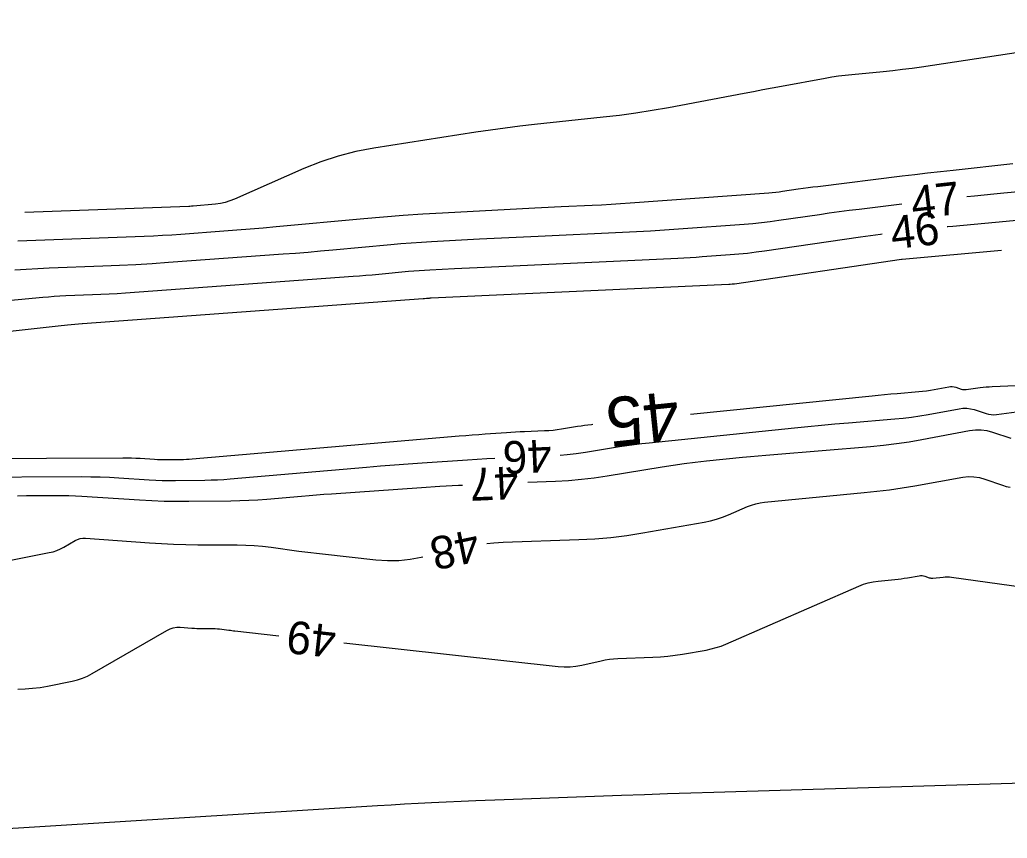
# Model space of a CAD drawing. Extents: x 2384780 to 2405861, y 547869 to 573706.
# Drawn here: x 2396035.6 to 2396095.9, y 552588.5 to 552638.5 of the extents above; entities that cross this region are included whole.
import ezdxf

# ---------------------------------------------------------------- set-up
doc = ezdxf.new("R2010")
doc.units = 0
doc.layers.add('Old_Level_60', color=7, linetype='Continuous')
doc.layers.add('Old_Level_61', color=7, linetype='Continuous')

msp = doc.modelspace()

# ---------------------------------------------------------------- linework, layer by layer
at = {"layer": 'Old_Level_60'}
for points in [[(2396109.77125, 552638.50925), (2396090.693, 552635.6175), (2396090.1085, 552635.533), (2396089.52275, 552635.45725), (2396088.93625, 552635.3895), (2396088.34875, 552635.3305), (2396086.42775, 552635.15075), (2396086.01675, 552635.10775), (2396085.607, 552635.05525), (2396085.1985, 552634.99375), (2396084.79125, 552634.923), (2396082.13225, 552634.42925), (2396081.5625, 552634.3235), (2396080.99275, 552634.217), (2396080.42325, 552634.1105), (2396079.8535, 552634.0035), (2396075.217, 552633.13075), (2396074.222, 552632.954), (2396073.224, 552632.797), (2396072.223, 552632.66), (2396071.21925, 552632.543), (2396067.02125, 552632.0965), (2396066.1225, 552631.9955), (2396065.225, 552631.88375), (2396064.329, 552631.761), (2396063.4345, 552631.6275), (2396057.204, 552630.659), (2396056.10425, 552630.4515), (2396055.025, 552630.174), (2396053.9665, 552629.82625), (2396052.92825, 552629.4085), (2396048.6905, 552627.542), (2396048.40775, 552627.43075), (2396048.11875, 552627.343), (2396047.82375, 552627.279), (2396047.52225, 552627.23875), (2396046.15425, 552627.11125), (2396046.12825, 552627.10875), (2396046.102, 552627.1065), (2396046.07575, 552627.1045), (2396046.0495, 552627.1025), (2396045.964, 552627.09625), (2396045.94575, 552627.095), (2396045.92725, 552627.09375), (2396045.909, 552627.093), (2396045.8905, 552627.09225), (2396035.86375, 552626.71825)], [(2396096.27875, 552629.68875), (2396092.6255, 552629.2975), (2396091.84275, 552629.212), (2396091.0605, 552629.1235), (2396090.2785, 552629.03175), (2396089.497, 552628.937), (2396084.342, 552628.30175), (2396084.045, 552628.26425), (2396083.74825, 552628.22525), (2396083.4515, 552628.1845), (2396083.155, 552628.142), (2396082.18725, 552628.001), (2396081.97975, 552627.97275), (2396081.77175, 552627.948), (2396081.56325, 552627.927), (2396081.3545, 552627.91), (2396072.86675, 552627.289), (2396072.28875, 552627.2485), (2396071.71075, 552627.21225), (2396071.13225, 552627.1795), (2396070.55375, 552627.15075), (2396068.66325, 552627.0635), (2396068.25825, 552627.0445), (2396067.85325, 552627.02475), (2396067.44825, 552627.0045), (2396067.04325, 552626.98375), (2396061.41025, 552626.69025), (2396060.20375, 552626.62125), (2396058.998, 552626.53975), (2396057.79325, 552626.446), (2396056.5895, 552626.33975), (2396051.2445, 552625.841), (2396050.443, 552625.76825), (2396049.6415, 552625.6995), (2396048.83925, 552625.635), (2396048.037, 552625.57425), (2396045.41525, 552625.383), (2396044.85325, 552625.3445), (2396044.291, 552625.311), (2396043.7285, 552625.2825), (2396043.16575, 552625.259), (2396035.4335, 552624.97075)], [(2396101.6555, 552628.45875), (2396095.7145, 552627.90475), (2396095.11625, 552627.848), (2396094.51825, 552627.789), (2396093.9205, 552627.72825), (2396093.4615, 552627.67975)], [(2396089.48625, 552627.23725), (2396086.869, 552626.91475), (2396086.26275, 552626.83825), (2396085.657, 552626.7585), (2396085.05175, 552626.6755), (2396084.44675, 552626.589), (2396081.9715, 552626.228), (2396081.4405, 552626.1555), (2396080.9085, 552626.0925), (2396080.3755, 552626.03925), (2396079.84125, 552625.99525), (2396075.839, 552625.7025), (2396074.981, 552625.6425), (2396074.123, 552625.5885), (2396073.2645, 552625.54), (2396072.4055, 552625.4975), (2396067.2445, 552625.25875), (2396066.349, 552625.21675), (2396065.45375, 552625.17325), (2396064.55825, 552625.12875), (2396063.663, 552625.08275), (2396060.73875, 552624.93025), (2396060.11225, 552624.89425), (2396059.48625, 552624.852), (2396058.861, 552624.8035), (2396058.23575, 552624.74825), (2396054.69825, 552624.41825), (2396053.94, 552624.34925), (2396053.1815, 552624.28425), (2396052.42275, 552624.22325), (2396051.6635, 552624.166), (2396044.66125, 552623.655), (2396043.6585, 552623.58625), (2396042.655, 552623.5265), (2396041.651, 552623.47575), (2396040.64675, 552623.43375), (2396037.36475, 552623.3115), (2396036.66175, 552623.28), (2396035.9595, 552623.23875), (2396035.258, 552623.187)], [(2396105.2045, 552627.04775), (2396092.605, 552625.873), (2396092.30525, 552625.8445), (2396092.255, 552625.83975)], [(2396088.2805, 552625.39025), (2396088.17225, 552625.377), (2396087.8685, 552625.33875), (2396087.565, 552625.29875), (2396087.2615, 552625.257), (2396086.9585, 552625.21375), (2396081.09425, 552624.35875), (2396080.57075, 552624.28725), (2396080.0465, 552624.22525), (2396079.52125, 552624.1725), (2396078.99475, 552624.12925), (2396077.27375, 552624.00325), (2396076.90475, 552623.9775), (2396076.53575, 552623.95425), (2396076.1665, 552623.9335), (2396075.79725, 552623.91525), (2396063.978, 552623.36875), (2396063.516, 552623.347), (2396063.054, 552623.3245), (2396062.592, 552623.3015), (2396062.13025, 552623.27775), (2396060.62125, 552623.199), (2396060.298, 552623.1805), (2396059.975, 552623.15875), (2396059.65225, 552623.13375), (2396059.32975, 552623.10525), (2396057.5045, 552622.935), (2396057.11325, 552622.8995), (2396056.722, 552622.86575), (2396056.3305, 552622.83425), (2396055.93875, 552622.80475), (2396042.02525, 552621.7895), (2396041.52275, 552621.75525), (2396041.01975, 552621.72525), (2396040.51675, 552621.69975), (2396040.01325, 552621.67875), (2396038.36875, 552621.6175), (2396038.0165, 552621.60175), (2396037.6645, 552621.581), (2396037.313, 552621.555), (2396036.96175, 552621.524), (2396027.0555, 552620.57875)], [(2396068.59075, 552611.8805), (2396069.02925, 552611.91825), (2396069.58325, 552611.983), (2396070.1355, 552612.0645), (2396072.23075, 552612.406), (2396072.68025, 552612.47575), (2396073.1305, 552612.539), (2396073.58175, 552612.5955), (2396074.03375, 552612.64525), (2396082.9165, 552613.55675), (2396083.74175, 552613.6395), (2396084.56725, 552613.718), (2396085.393, 552613.79275), (2396086.21925, 552613.86325), (2396089.048, 552614.09825), (2396089.561, 552614.14725), (2396090.07225, 552614.20925), (2396090.58175, 552614.284), (2396091.08975, 552614.37175), (2396092.99325, 552614.725), (2396093.2235, 552614.7535), (2396093.45175, 552614.75325), (2396093.67825, 552614.724), (2396093.903, 552614.66575), (2396094.6335, 552614.42875), (2396094.791, 552614.387), (2396094.95, 552614.3635), (2396095.11075, 552614.358), (2396095.273, 552614.37075), (2396097.10375, 552614.6155)], [(2396066.61225, 552610.231), (2396068.31975, 552610.30025), (2396069.10875, 552610.34425), (2396069.8955, 552610.41175), (2396070.67975, 552610.5035), (2396071.46175, 552610.61875), (2396074.83025, 552611.168), (2396075.50425, 552611.27275), (2396076.1795, 552611.3675), (2396076.85625, 552611.452), (2396077.53425, 552611.52675), (2396079.7515, 552611.75425), (2396080.2265, 552611.80175), (2396080.702, 552611.847), (2396081.1775, 552611.89), (2396081.6535, 552611.93075), (2396087.57725, 552612.42275), (2396088.3645, 552612.498), (2396089.149, 552612.593), (2396089.93075, 552612.708), (2396090.71, 552612.8425), (2396093.6305, 552613.3845), (2396093.98375, 552613.42825), (2396094.334, 552613.4275), (2396094.6815, 552613.38275), (2396095.02625, 552613.2935), (2396096.147, 552612.92975)], [(2396032.00675, 552610.5335), (2396039.3375, 552610.5705), (2396039.90775, 552610.56825), (2396040.478, 552610.55625), (2396041.04775, 552610.534), (2396041.6175, 552610.502), (2396043.4775, 552610.38075), (2396043.87625, 552610.35875), (2396044.275, 552610.34425), (2396044.674, 552610.33725), (2396045.0735, 552610.338), (2396046.8795, 552610.3585), (2396047.26625, 552610.3665), (2396047.65275, 552610.38175), (2396048.039, 552610.404), (2396048.42475, 552610.43375), (2396056.76525, 552611.151), (2396057.61325, 552611.222), (2396058.4615, 552611.2895), (2396059.31, 552611.35325), (2396060.15875, 552611.4135), (2396062.932, 552611.604), (2396063.5265, 552611.64275), (2396064.121, 552611.6775), (2396064.59475, 552611.7015)], [(2396064.116, 552606.474), (2396064.53325, 552606.51825), (2396065.121, 552606.55325), (2396069.73675, 552606.7205), (2396070.71825, 552606.77275), (2396071.6965, 552606.85825), (2396072.671, 552606.977), (2396073.64225, 552607.12925), (2396077.3985, 552607.78275), (2396077.779, 552607.86075), (2396078.153, 552607.961), (2396078.52, 552608.0835), (2396078.8805, 552608.22825), (2396080.04725, 552608.73725), (2396080.29975, 552608.836), (2396080.558, 552608.914), (2396080.82125, 552608.97125), (2396081.09025, 552609.00775), (2396087.17375, 552609.5915), (2396087.9555, 552609.6745), (2396088.73525, 552609.77275), (2396089.513, 552609.88675), (2396090.2885, 552610.016), (2396093.2135, 552610.53375), (2396093.55625, 552610.5725), (2396093.895, 552610.56675), (2396094.23025, 552610.5165), (2396094.562, 552610.42175), (2396095.63875, 552610.03925), (2396095.87125, 552609.971), (2396096.10675, 552609.92975)], [(2396054.6145, 552609.52625), (2396060.11875, 552609.9045), (2396061.24625, 552609.978), (2396062.37425, 552610.0435), (2396062.61625, 552610.056)], [(2396035.412, 552609.39675), (2396035.96775, 552609.4145), (2396037.78875, 552609.4235), (2396038.17875, 552609.42225), (2396038.56875, 552609.41375), (2396038.9585, 552609.39875), (2396039.348, 552609.37675), (2396042.8745, 552609.147), (2396043.6305, 552609.10525), (2396044.38675, 552609.0775), (2396045.14325, 552609.0645), (2396045.9005, 552609.066), (2396048.4645, 552609.095), (2396049.01375, 552609.1065), (2396049.5625, 552609.128), (2396050.11075, 552609.15975), (2396050.6585, 552609.20175), (2396052.788, 552609.385), (2396053.2445, 552609.42325), (2396053.701, 552609.4595), (2396054.15775, 552609.49375), (2396054.6145, 552609.52625)], [(2396033.26425, 552605.11225), (2396037.3665, 552605.9235), (2396037.60025, 552605.97975), (2396037.827, 552606.05475), (2396038.04675, 552606.148), (2396038.2595, 552606.26025), (2396038.94325, 552606.6565), (2396039.0925, 552606.72925), (2396039.24725, 552606.77775), (2396039.40775, 552606.802), (2396039.574, 552606.802), (2396043.48575, 552606.519), (2396044.224, 552606.47175), (2396044.96275, 552606.437), (2396045.702, 552606.4145), (2396046.4415, 552606.4045), (2396048.85875, 552606.39175), (2396049.37625, 552606.38075), (2396049.8925, 552606.3535), (2396050.4075, 552606.30975), (2396050.9215, 552606.2495)], [(2396050.9215, 552606.2495), (2396052.61825, 552606.02325), (2396052.98175, 552605.97575), (2396053.34575, 552605.9305), (2396053.71, 552605.88725), (2396054.07425, 552605.846), (2396057.33675, 552605.4875), (2396058.034, 552605.43975), (2396058.72825, 552605.44975), (2396059.419, 552605.51775), (2396060.10675, 552605.644), (2396060.20075, 552605.66525)], [(2396055.37975, 552600.4075), (2396068.472, 552598.96875), (2396068.83775, 552598.94375), (2396069.2015, 552598.949), (2396069.56375, 552598.9845), (2396069.924, 552599.05075), (2396071.09875, 552599.316), (2396071.35125, 552599.367), (2396071.60525, 552599.406), (2396071.86075, 552599.43325), (2396072.11775, 552599.4485), (2396074.2695, 552599.5265), (2396074.72125, 552599.5505), (2396075.17175, 552599.59), (2396075.62025, 552599.6445), (2396076.0675, 552599.7145), (2396077.52525, 552599.96825), (2396077.83475, 552600.03175), (2396078.139, 552600.11325), (2396078.43775, 552600.213), (2396078.73125, 552600.33075), (2396086.86275, 552603.8795), (2396087.14525, 552603.98975), (2396087.43375, 552604.077), (2396087.72825, 552604.141), (2396088.02875, 552604.18175), (2396089.05825, 552604.2805), (2396089.2515, 552604.301), (2396089.444, 552604.32525), (2396089.636, 552604.3535), (2396089.82775, 552604.38525), (2396090.55, 552604.51325), (2396090.63475, 552604.52275), (2396090.7185, 552604.52125), (2396090.80125, 552604.509), (2396090.88325, 552604.4855), (2396091.149, 552604.391), (2396091.2065, 552604.37425), (2396091.26475, 552604.364), (2396091.32375, 552604.3605), (2396091.38325, 552604.36375), (2396092.00125, 552604.43125), (2396092.1335, 552604.44175), (2396092.26575, 552604.44375), (2396092.39775, 552604.43775), (2396092.52975, 552604.4235), (2396108.65225, 552602.1845)], [(2396039.99225, 552598.5255), (2396044.55275, 552601.17), (2396044.74625, 552601.26425), (2396044.94675, 552601.32725), (2396045.15475, 552601.3585), (2396045.36975, 552601.3585), (2396046.0845, 552601.30675), (2396046.2375, 552601.297), (2396046.39075, 552601.28975), (2396046.54425, 552601.285), (2396046.69775, 552601.283), (2396047.38125, 552601.2795), (2396047.514, 552601.2765), (2396047.6465, 552601.2695), (2396047.77875, 552601.25825), (2396047.91075, 552601.24275), (2396048.3415, 552601.1855), (2396048.43375, 552601.1735), (2396048.526, 552601.162), (2396048.6185, 552601.151), (2396048.711, 552601.1405), (2396051.40375, 552600.8445)], [(2396035.4315, 552597.5825), (2396035.88975, 552597.59525), (2396036.34575, 552597.62975), (2396036.7995, 552597.686), (2396037.25125, 552597.76425), (2396038.7685, 552598.06425), (2396039.089, 552598.14125), (2396039.39975, 552598.24375), (2396039.70075, 552598.37175), (2396039.99225, 552598.5255)]]:
    msp.add_lwpolyline(points, dxfattribs=at)
at = {"layer": 'Old_Level_61'}
for points in [[(2396095.5765, 552624.40825), (2396089.4955, 552623.8415), (2396089.49425, 552623.84125), (2396089.49275, 552623.84125), (2396089.4915, 552623.841), (2396089.49, 552623.84075), (2396089.48575, 552623.8405), (2396089.48475, 552623.84025), (2396089.48375, 552623.84025), (2396089.483, 552623.84), (2396089.482, 552623.84), (2396089.47575, 552623.83925), (2396089.47425, 552623.839), (2396089.473, 552623.83875), (2396089.4715, 552623.83875), (2396089.47025, 552623.8385), (2396079.2575, 552622.34975), (2396079.222, 552622.34475), (2396079.1865, 552622.3405), (2396079.151, 552622.337), (2396079.11525, 552622.334), (2396078.9985, 552622.3255), (2396078.9735, 552622.32375), (2396078.9485, 552622.32225), (2396078.9235, 552622.32075), (2396078.8985, 552622.3195), (2396060.7115, 552621.4785), (2396060.683, 552621.47725), (2396060.6545, 552621.47575), (2396060.62575, 552621.47425), (2396060.59725, 552621.47275), (2396060.50375, 552621.468), (2396060.48375, 552621.46675), (2396060.46375, 552621.4655), (2396060.44375, 552621.464), (2396060.42375, 552621.46225), (2396060.31075, 552621.45175), (2396060.2865, 552621.4495), (2396060.26225, 552621.44725), (2396060.238, 552621.4455), (2396060.21375, 552621.4435), (2396039.389, 552619.92425), (2396039.38675, 552619.924), (2396039.3845, 552619.92375), (2396039.38225, 552619.92375), (2396039.38, 552619.92375), (2396039.37275, 552619.92325), (2396039.37125, 552619.92325), (2396039.3695, 552619.92325), (2396039.368, 552619.923), (2396039.3665, 552619.923), (2396038.4775, 552619.83825), (2396038.28725, 552619.8195), (2396038.09675, 552619.80025), (2396037.9065, 552619.78025), (2396037.71625, 552619.75925), (2396024.1415, 552618.24075)], [(2396076.572, 552614.3835), (2396087.663, 552615.5215), (2396088.04725, 552615.56), (2396088.43175, 552615.5965), (2396088.81625, 552615.63125), (2396089.201, 552615.66425), (2396090.5185, 552615.77375), (2396090.7575, 552615.7965), (2396090.9955, 552615.8255), (2396091.233, 552615.86025), (2396091.4695, 552615.901), (2396092.356, 552616.0655), (2396092.46325, 552616.079), (2396092.5695, 552616.07875), (2396092.675, 552616.065), (2396092.77975, 552616.038), (2396093.12, 552615.9275), (2396093.19325, 552615.90825), (2396093.26725, 552615.89725), (2396093.34225, 552615.89475), (2396093.41775, 552615.9005), (2396094.2705, 552616.0145), (2396094.4535, 552616.037), (2396094.63675, 552616.055), (2396094.82025, 552616.069), (2396095.00425, 552616.07875), (2396109.51, 552616.68575)], [(2396068.68075, 552613.48925), (2396069.66075, 552613.649), (2396069.87075, 552613.6815), (2396070.0815, 552613.711), (2396070.2925, 552613.7375), (2396070.50375, 552613.76075), (2396070.60325, 552613.771)], [(2396027.83225, 552611.65175), (2396041.85425, 552611.722), (2396042.121, 552611.721), (2396042.38775, 552611.71525), (2396042.65425, 552611.705), (2396042.9205, 552611.69), (2396043.7905, 552611.63325), (2396043.977, 552611.623), (2396044.1635, 552611.61625), (2396044.35, 552611.613), (2396044.53675, 552611.61325), (2396045.3815, 552611.623), (2396045.5625, 552611.62675), (2396045.74325, 552611.63375), (2396045.92375, 552611.64425), (2396046.10425, 552611.658), (2396062.428, 552613.062), (2396062.8245, 552613.09525), (2396063.22125, 552613.12675), (2396063.618, 552613.1565), (2396064.015, 552613.18475), (2396065.312, 552613.27375), (2396065.59, 552613.292), (2396065.868, 552613.30825), (2396066.14625, 552613.32225), (2396066.4245, 552613.3345), (2396067.64275, 552613.384), (2396067.9035, 552613.3985), (2396068.1635, 552613.42075), (2396068.4225, 552613.451), (2396068.68075, 552613.48925)], [(2396025.28375, 552588.45775), (2396057.436, 552590.46175), (2396058.26125, 552590.5115), (2396059.087, 552590.55775), (2396059.91275, 552590.6005), (2396060.73875, 552590.64), (2396063.43725, 552590.76275), (2396064.0155, 552590.78825), (2396064.59375, 552590.8125), (2396065.17225, 552590.835), (2396065.75075, 552590.85625), (2396072.33925, 552591.09), (2396073.751, 552591.13925), (2396075.163, 552591.1865), (2396076.575, 552591.2325), (2396077.987, 552591.2765), (2396100.28225, 552591.9585)]]:
    msp.add_lwpolyline(points, dxfattribs=at)

# ---------------------------------------------------------------- texts
at = {"layer": 'Old_Level_60'}
for s, rotation, p in [('47', 6.350825, (2396090.15925, 552626.31475)), ('46', 6.4504444, (2396088.9075, 552624.4705)), ('46', 182.56385, (2396068.027, 552612.851)), ('47', 182.5093889, (2396066.00175, 552611.212)), ('48', 191.6719639, (2396063.422, 552607.3895)), ('49', 173.7283167, (2396054.97225, 552601.4585))]:
    msp.add_text(s, height=2, rotation=rotation, dxfattribs=at).set_placement(p)
at = {"layer": 'Old_Level_61'}
msp.add_text('45', height=3, rotation=185.8586667, dxfattribs=at).set_placement((2396075.7255, 552615.8045))

doc.saveas('drawing.dxf')
